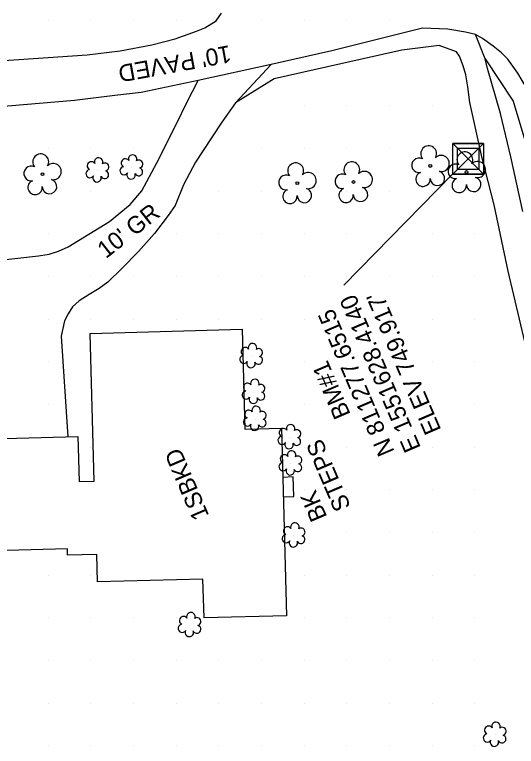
# Model space of a CAD drawing. Extents: x 1548934 to 1561348, y 809680 to 824075.
# Drawn here: x 1551522.1 to 1551639.7, y 811139.9 to 811311.4 of the extents above; entities that cross this region are included whole.
import ezdxf

# ---------------------------------------------------------------- set-up
doc = ezdxf.new("R2010")
doc.units = 0
for name, color, linetype in [('CTL Vertical Benchmark CELL', 7, 'Continuous'), ('CTL Vertical Benchmark Leader', 7, 'Continuous'), ('CTL Vertical Benchmark Text', 7, 'Continuous'), ('Exist Building', 7, 'Continuous'), ('Exist Building Foundations Text', 7, 'Continuous'), ('Exist DTM QL2 LIDAR Elevation Point', 7, 'Continuous'), ('Exist Other Culture Area Outline', 7, 'Continuous'), ('Exist Other Culture Area Outline Text', 7, 'Continuous'), ('Exist Roads EOP Other Text', 7, 'Continuous'), ('Exist Roads Soil', 7, 'Continuous'), ('Exist Roads Soil Text', 7, 'Continuous'), ('Exist Vegetation Shrub CELL', 7, 'Continuous'), ('Exist Vegetation Tree CELL', 7, 'Continuous'), ('P_NCDOT_Horizontal_Alignment_Curve_and_Spiral_Data', 7, 'Continuous'), ('P_RDY_Paved_Shoulder', 7, 'Continuous'), ('PH Exist DTM Breakline', 7, 'Continuous')]:
    doc.layers.add(name, color=color, linetype=linetype)

msp = doc.modelspace()

# ---------------------------------------------------------------- linework, layer by layer
at = {"layer": 'CTL Vertical Benchmark CELL'}
msp.add_line((1551628.41, 811277.65), (1551628.41, 811277.65), dxfattribs=at)
msp.add_lwpolyline([(1551624.81, 811281.24), (1551632, 811281.24), (1551632, 811274.05), (1551624.81, 811274.05)], close=True, dxfattribs=at)
for points in [[(1551632, 811281.24), (1551624.81, 811274.05), (1551628.41, 811277.65), (1551632, 811274.05), (1551624.81, 811281.24)], [(1551628.41, 811277.65), (1551632, 811281.24), (1551624.81, 811281.24), (1551628.41, 811277.65)], [(1551628.41, 811277.65), (1551624.81, 811274.05), (1551632, 811274.05), (1551628.41, 811277.65)]]:
    msp.add_lwpolyline(points, dxfattribs=at)
at = {"layer": 'CTL Vertical Benchmark Leader'}
msp.add_line((1551624.73, 811274.07), (1551599.31, 811248), dxfattribs=at)
at = {"layer": 'Exist Building'}
msp.add_lwpolyline([(1551508.86, 811185.48), (1551508.14, 811211.73), (1551536.94, 811212.53), (1551537.23, 811201.94), (1551540.77, 811202.04), (1551539.81, 811236.69), (1551575.46, 811237.68), (1551576.1, 811214.25), (1551584.65, 811214.49), (1551585.86, 811170.51), (1551566.52, 811169.98), (1551566.27, 811179.1), (1551541.56, 811178.42), (1551541.38, 811184.88), (1551534.56, 811184.7), (1551534.52, 811186.18)], close=True, dxfattribs=at)
at = {"layer": 'Exist DTM QL2 LIDAR Elevation Point'}
for p, q in [((1551529.98, 811310.04), (1551529.98, 811310.04)), ((1551539.98, 811310.04), (1551539.98, 811310.04)), ((1551549.98, 811310.04), (1551549.98, 811310.04)), ((1551559.98, 811310.04), (1551559.98, 811310.04)), ((1551579.99, 811310.04), (1551579.99, 811310.04)), ((1551589.99, 811310.04), (1551589.99, 811310.04)), ((1551599.99, 811310.04), (1551599.99, 811310.04)), ((1551609.99, 811310.04), (1551609.99, 811310.04)), ((1551549.98, 811300.03), (1551549.98, 811300.03)), ((1551559.98, 811300.03), (1551559.98, 811300.03)), ((1551589.99, 811290.03), (1551589.99, 811290.03)), ((1551599.99, 811290.03), (1551599.99, 811290.03)), ((1551609.99, 811290.03), (1551609.99, 811290.03)), ((1551619.99, 811290.03), (1551619.99, 811290.03)), ((1551529.98, 811280.03), (1551529.98, 811280.03)), ((1551539.98, 811280.03), (1551539.98, 811280.03)), ((1551549.98, 811280.03), (1551549.98, 811280.03)), ((1551579.99, 811280.03), (1551579.99, 811280.03)), ((1551589.99, 811280.03), (1551589.99, 811280.03)), ((1551599.99, 811280.03), (1551599.99, 811280.03)), ((1551609.99, 811280.03), (1551609.99, 811280.03)), ((1551619.99, 811280.03), (1551619.99, 811280.03)), ((1551529.98, 811270.03), (1551529.98, 811270.03)), ((1551539.98, 811270.03), (1551539.98, 811270.03)), ((1551569.98, 811270.03), (1551569.98, 811270.03)), ((1551579.99, 811270.03), (1551579.99, 811270.03)), ((1551589.99, 811270.03), (1551589.99, 811270.03)), ((1551599.99, 811270.03), (1551599.99, 811270.03)), ((1551609.99, 811270.03), (1551609.99, 811270.03)), ((1551619.99, 811270.03), (1551619.99, 811270.03)), ((1551529.98, 811260.03), (1551529.98, 811260.03)), ((1551549.98, 811260.03), (1551549.98, 811260.03)), ((1551559.98, 811260.03), (1551559.98, 811260.03)), ((1551569.98, 811260.03), (1551569.98, 811260.03)), ((1551579.99, 811260.03), (1551579.99, 811260.03)), ((1551589.99, 811260.03), (1551589.99, 811260.03)), ((1551599.99, 811260.03), (1551599.99, 811260.03)), ((1551609.99, 811260.03), (1551609.99, 811260.03)), ((1551619.99, 811260.03), (1551619.99, 811260.03)), ((1551629.99, 811260.03), (1551629.99, 811260.03)), ((1551529.98, 811250.03), (1551529.98, 811250.03)), ((1551539.98, 811250.03), (1551539.98, 811250.03)), ((1551549.98, 811250.03), (1551549.98, 811250.03)), ((1551559.98, 811250.03), (1551559.98, 811250.03)), ((1551569.98, 811250.03), (1551569.98, 811250.03)), ((1551579.99, 811250.03), (1551579.99, 811250.03)), ((1551589.99, 811250.03), (1551589.99, 811250.03)), ((1551599.99, 811250.03), (1551599.99, 811250.03)), ((1551609.99, 811250.03), (1551609.99, 811250.03)), ((1551619.99, 811250.03), (1551619.99, 811250.03)), ((1551629.99, 811250.03), (1551629.99, 811250.03)), ((1551529.98, 811240.03), (1551529.98, 811240.03)), ((1551539.98, 811240.03), (1551539.98, 811240.03)), ((1551549.98, 811240.03), (1551549.98, 811240.03)), ((1551559.98, 811240.03), (1551559.98, 811240.03)), ((1551569.98, 811240.03), (1551569.98, 811240.03)), ((1551579.99, 811240.03), (1551579.99, 811240.03)), ((1551589.99, 811240.03), (1551589.99, 811240.03)), ((1551599.99, 811240.03), (1551599.99, 811240.03)), ((1551609.99, 811240.03), (1551609.99, 811240.03)), ((1551619.99, 811240.03), (1551619.99, 811240.03)), ((1551629.99, 811240.03), (1551629.99, 811240.03)), ((1551529.98, 811230.03), (1551529.98, 811230.03)), ((1551579.99, 811230.03), (1551579.99, 811230.03)), ((1551589.99, 811230.03), (1551589.99, 811230.03)), ((1551599.99, 811230.03), (1551599.99, 811230.03)), ((1551609.99, 811230.03), (1551609.99, 811230.03)), ((1551619.99, 811230.03), (1551619.99, 811230.03)), ((1551629.99, 811230.03), (1551629.99, 811230.03)), ((1551529.98, 811220.03), (1551529.98, 811220.03)), ((1551539.98, 811220.03), (1551539.98, 811220.03)), ((1551579.99, 811220.03), (1551579.99, 811220.03)), ((1551589.99, 811220.03), (1551589.99, 811220.03)), ((1551599.99, 811220.03), (1551599.99, 811220.03)), ((1551609.99, 811220.03), (1551609.99, 811220.03)), ((1551619.99, 811220.03), (1551619.99, 811220.03)), ((1551629.99, 811220.03), (1551629.99, 811220.03)), ((1551539.98, 811210.03), (1551539.98, 811210.03)), ((1551589.99, 811210.03), (1551589.99, 811210.03)), ((1551599.99, 811210.03), (1551599.99, 811210.03)), ((1551609.99, 811210.03), (1551609.99, 811210.03)), ((1551619.99, 811210.03), (1551619.99, 811210.03)), ((1551629.99, 811210.03), (1551629.99, 811210.03)), ((1551589.99, 811200.03), (1551589.99, 811200.03)), ((1551599.99, 811200.03), (1551599.99, 811200.03)), ((1551609.99, 811200.03), (1551609.99, 811200.03)), ((1551619.99, 811200.03), (1551619.99, 811200.03)), ((1551629.99, 811200.03), (1551629.99, 811200.03)), ((1551589.99, 811190.03), (1551589.99, 811190.03)), ((1551599.99, 811190.03), (1551599.99, 811190.03)), ((1551609.99, 811190.03), (1551609.99, 811190.03)), ((1551619.99, 811190.03), (1551619.99, 811190.03)), ((1551629.99, 811190.03), (1551629.99, 811190.03)), ((1551529.98, 811180.03), (1551529.98, 811180.03)), ((1551539.98, 811180.03), (1551539.98, 811180.03)), ((1551589.99, 811180.03), (1551589.99, 811180.03)), ((1551599.99, 811180.03), (1551599.99, 811180.03)), ((1551609.99, 811180.03), (1551609.99, 811180.03)), ((1551619.99, 811180.03), (1551619.99, 811180.03)), ((1551629.99, 811180.03), (1551629.99, 811180.03)), ((1551529.98, 811170.02), (1551529.98, 811170.02)), ((1551539.98, 811170.02), (1551539.98, 811170.02)), ((1551549.98, 811170.02), (1551549.98, 811170.02)), ((1551559.98, 811170.02), (1551559.98, 811170.02)), ((1551569.98, 811170.02), (1551569.98, 811170.02)), ((1551579.99, 811170.02), (1551579.99, 811170.02)), ((1551589.99, 811170.02), (1551589.99, 811170.02)), ((1551599.99, 811170.02), (1551599.99, 811170.02)), ((1551609.99, 811170.02), (1551609.99, 811170.02)), ((1551619.99, 811170.02), (1551619.99, 811170.02)), ((1551629.99, 811170.02), (1551629.99, 811170.02)), ((1551529.98, 811160.02), (1551529.98, 811160.02)), ((1551539.98, 811160.02), (1551539.98, 811160.02)), ((1551549.98, 811160.02), (1551549.98, 811160.02)), ((1551559.98, 811160.02), (1551559.98, 811160.02)), ((1551569.98, 811160.02), (1551569.98, 811160.02)), ((1551579.99, 811160.02), (1551579.99, 811160.02)), ((1551589.99, 811160.02), (1551589.99, 811160.02)), ((1551599.99, 811160.02), (1551599.99, 811160.02)), ((1551609.99, 811160.02), (1551609.99, 811160.02)), ((1551619.99, 811160.02), (1551619.99, 811160.02)), ((1551629.99, 811160.02), (1551629.99, 811160.02)), ((1551529.98, 811150.02), (1551529.98, 811150.02)), ((1551539.98, 811150.02), (1551539.98, 811150.02)), ((1551549.98, 811150.02), (1551549.98, 811150.02)), ((1551559.98, 811150.02), (1551559.98, 811150.02)), ((1551569.98, 811150.02), (1551569.98, 811150.02)), ((1551579.99, 811150.02), (1551579.99, 811150.02)), ((1551589.99, 811150.02), (1551589.99, 811150.02)), ((1551599.99, 811150.02), (1551599.99, 811150.02)), ((1551609.99, 811150.02), (1551609.99, 811150.02)), ((1551619.99, 811150.02), (1551619.99, 811150.02)), ((1551629.99, 811150.02), (1551629.99, 811150.02)), ((1551529.98, 811140.02), (1551529.98, 811140.02)), ((1551539.98, 811140.02), (1551539.98, 811140.02)), ((1551549.98, 811140.02), (1551549.98, 811140.02)), ((1551559.98, 811140.02), (1551559.98, 811140.02)), ((1551569.98, 811140.02), (1551569.98, 811140.02)), ((1551579.99, 811140.02), (1551579.99, 811140.02)), ((1551589.99, 811140.02), (1551589.99, 811140.02)), ((1551599.99, 811140.02), (1551599.99, 811140.02)), ((1551609.99, 811140.02), (1551609.99, 811140.02)), ((1551619.99, 811140.02), (1551619.99, 811140.02)), ((1551629.99, 811140.02), (1551629.99, 811140.02))]:
    msp.add_line(p, q, dxfattribs=at)
at = {"layer": 'Exist Other Culture Area Outline'}
msp.add_lwpolyline([(1551585.1, 811198.36), (1551587.59, 811198.49), (1551587.42, 811203.09), (1551584.97, 811202.94)], dxfattribs=at)
at = {"layer": 'Exist Roads Soil'}
for points in [[(1551582.23, 811299.78), (1551573.9, 811290.78), (1551570.66, 811286.22), (1551568.24, 811282.57), (1551564.56, 811276.84), (1551561.68, 811271.56), (1551559.72, 811266.72), (1551558.1, 811264.35), (1551554.91, 811260.15), (1551551.16, 811255.93), (1551547.27, 811251.95), (1551544.02, 811248.74), (1551541.99, 811247.26), (1551539.6, 811245.82), (1551537.3, 811244.3), (1551535.74, 811242.91), (1551534.72, 811241.27), (1551533.85, 811239.67), (1551533.06, 811236.07), (1551534.62, 811212.46)], [(1551506.85, 811252.56), (1551527.73, 811254.91), (1551530.21, 811255.26), (1551532.4, 811255.95), (1551534.69, 811257.02), (1551544.36, 811262.92), (1551549.21, 811266.9), (1551551.94, 811270.15), (1551555.47, 811276.67), (1551560.05, 811285.86), (1551562.46, 811290.87), (1551565.18, 811295.98)]]:
    msp.add_lwpolyline(points, dxfattribs=at)
at = {"layer": 'Exist Vegetation Shrub CELL'}
for p, q in [((1551541.6, 811274.85), (1551541.6, 811274.85)), ((1551549.57, 811275.53), (1551549.57, 811275.53)), ((1551577.65, 811231.32), (1551577.65, 811231.32)), ((1551578.2, 811222.93), (1551578.2, 811222.93)), ((1551578.5, 811216.61), (1551578.5, 811216.61)), ((1551586.59, 811212.3), (1551586.59, 811212.3)), ((1551586.83, 811206.15), (1551586.83, 811206.15)), ((1551587.58, 811189.27), (1551587.58, 811189.27)), ((1551563.21, 811168.25), (1551563.21, 811168.25)), ((1551634.7, 811142.53), (1551634.7, 811142.53))]:
    msp.add_line(p, q, dxfattribs=at)
for centre, radius, start, end in [((1551541.83, 811276.89), 0.99, 334.8391, 200.4717), ((1551548.08, 811276.66), 0.968, 35.8908, 245.4216), ((1551549.8, 811277.57), 0.99, 334.8391, 200.4717), ((1551540.12, 811275.98), 0.968, 35.8908, 245.4216), ((1551543.27, 811275.72), 0.929, 284.4567, 126.0861), ((1551547.77, 811274.83), 0.955, 95.1099, 327.9534), ((1551551.24, 811276.4), 0.929, 284.4567, 126.0861), ((1551539.8, 811274.15), 0.955, 95.1099, 327.9534), ((1551543.24, 811273.92), 0.937, 204.9913, 73.4601), ((1551549.44, 811273.85), 0.984, 151.2797, 21.387), ((1551551.2, 811274.6), 0.937, 204.9913, 73.4601), ((1551541.47, 811273.17), 0.984, 151.2797, 21.387), ((1551576.17, 811232.44), 0.968, 35.8908, 245.4216), ((1551577.88, 811233.36), 0.99, 334.8391, 200.4717), ((1551579.33, 811232.19), 0.929, 284.4567, 126.0861), ((1551575.85, 811230.61), 0.955, 95.1099, 327.9534), ((1551579.29, 811230.39), 0.937, 204.9913, 73.4601), ((1551577.53, 811229.63), 0.984, 151.2797, 21.387), ((1551578.43, 811224.97), 0.99, 334.8391, 200.4717), ((1551576.71, 811224.06), 0.968, 35.8908, 245.4216), ((1551579.87, 811223.8), 0.929, 284.4567, 126.0861), ((1551576.4, 811222.23), 0.955, 95.1099, 327.9534), ((1551579.83, 811222), 0.937, 204.9913, 73.4601), ((1551578.07, 811221.25), 0.984, 151.2797, 21.387), ((1551578.73, 811218.65), 0.99, 334.8391, 200.4717), ((1551577.02, 811217.74), 0.968, 35.8908, 245.4216), ((1551580.17, 811217.48), 0.929, 284.4567, 126.0861), ((1551576.7, 811215.91), 0.955, 95.1099, 327.9534), ((1551580.14, 811215.68), 0.937, 204.9913, 73.4601), ((1551578.37, 811214.93), 0.984, 151.2797, 21.387), ((1551585.1, 811213.43), 0.968, 35.8908, 245.4216), ((1551586.82, 811214.34), 0.99, 334.8391, 200.4717), ((1551588.26, 811213.17), 0.929, 284.4567, 126.0861), ((1551584.79, 811211.6), 0.955, 95.1099, 327.9534), ((1551588.22, 811211.37), 0.937, 204.9913, 73.4601), ((1551586.46, 811210.62), 0.984, 151.2797, 21.387), ((1551587.06, 811208.19), 0.99, 334.8391, 200.4717), ((1551585.35, 811207.27), 0.968, 35.8908, 245.4216), ((1551588.5, 811207.01), 0.929, 284.4567, 126.0861), ((1551585.03, 811205.44), 0.955, 95.1099, 327.9534), ((1551588.47, 811205.22), 0.937, 204.9913, 73.4601), ((1551586.7, 811204.46), 0.984, 151.2797, 21.387), ((1551587.81, 811191.31), 0.99, 334.8391, 200.4717), ((1551586.1, 811190.39), 0.968, 35.8908, 245.4216), ((1551589.26, 811190.13), 0.929, 284.4567, 126.0861), ((1551585.78, 811188.56), 0.955, 95.1099, 327.9534), ((1551589.22, 811188.34), 0.937, 204.9913, 73.4601), ((1551587.46, 811187.58), 0.984, 151.2797, 21.387), ((1551563.44, 811170.29), 0.99, 334.8391, 200.4717), ((1551561.72, 811169.38), 0.968, 35.8908, 245.4216), ((1551564.88, 811169.12), 0.929, 284.4567, 126.0861), ((1551561.41, 811167.55), 0.955, 95.1099, 327.9534), ((1551564.84, 811167.32), 0.937, 204.9913, 73.4601), ((1551563.08, 811166.57), 0.984, 151.2797, 21.387), ((1551634.93, 811144.57), 0.99, 334.8391, 200.4717), ((1551633.21, 811143.66), 0.968, 35.8908, 245.4216), ((1551636.37, 811143.4), 0.929, 284.4567, 126.0861), ((1551632.9, 811141.83), 0.955, 95.1099, 327.9534), ((1551636.33, 811141.6), 0.937, 204.9913, 73.4601), ((1551634.57, 811140.85), 0.984, 151.2797, 21.387)]:
    msp.add_arc(centre, radius, start, end, dxfattribs=at)
at = {"layer": 'Exist Vegetation Tree CELL'}
for p, q in [((1551619.54, 811275.96), (1551619.54, 811275.96)), ((1551528.65, 811274.04), (1551528.65, 811274.04)), ((1551628.02, 811274.53), (1551628.02, 811274.53)), ((1551588.38, 811271.94), (1551588.38, 811271.94)), ((1551601.52, 811272.2), (1551601.52, 811272.2))]:
    msp.add_line(p, q, dxfattribs=at)
for centre in [(1551619.54, 811275.96), (1551528.65, 811274.04), (1551628.02, 811274.53), (1551588.38, 811271.94), (1551601.52, 811272.2)]:
    msp.add_circle(centre, 0.326, dxfattribs=at)
for centre, radius, start, end in [((1551619.16, 811278.83), 1.86, 330.1651, 219.7134), ((1551627.64, 811277.4), 1.86, 330.1651, 219.7134), ((1551528.26, 811276.91), 1.86, 330.1651, 219.7134), ((1551616.94, 811276.11), 1.73, 62.6636, 279.3457), ((1551622.09, 811276.54), 1.9, 257.1011, 134.1999), ((1551526.04, 811274.19), 1.73, 62.6636, 279.3457), ((1551531.19, 811274.63), 1.9, 257.1011, 134.1999), ((1551587.99, 811274.81), 1.86, 330.1651, 219.7134), ((1551601.14, 811275.07), 1.86, 330.1651, 219.7134), ((1551625.42, 811274.69), 1.73, 62.6636, 279.3457), ((1551630.57, 811275.12), 1.9, 257.1011, 134.1999), ((1551590.92, 811272.53), 1.9, 257.1011, 134.1999), ((1551598.92, 811272.35), 1.73, 62.6636, 279.3457), ((1551604.07, 811272.79), 1.9, 257.1011, 134.1999), ((1551617.84, 811272.84), 1.69, 111.5671, 6.231), ((1551621.22, 811273.06), 1.7, 181.2822, 74.56), ((1551526.94, 811270.92), 1.69, 111.5671, 6.231), ((1551530.32, 811271.14), 1.7, 181.2822, 74.56), ((1551585.77, 811272.09), 1.73, 62.6636, 279.3457), ((1551626.32, 811271.41), 1.69, 111.5671, 6.231), ((1551629.69, 811271.63), 1.7, 181.2822, 74.56), ((1551590.05, 811269.04), 1.7, 181.2822, 74.56), ((1551599.82, 811269.08), 1.69, 111.5671, 6.231), ((1551603.19, 811269.3), 1.7, 181.2822, 74.56), ((1551586.67, 811268.82), 1.69, 111.5671, 6.231)]:
    msp.add_arc(centre, radius, start, end, dxfattribs=at)
at = {"layer": 'P_NCDOT_Horizontal_Alignment_Curve_and_Spiral_Data'}
msp.add_line((1551628.41, 811277.65), (1551628.41, 811277.65), dxfattribs=at)
msp.add_lwpolyline([(1551625.92, 811275.16), (1551625.92, 811280.15), (1551630.91, 811280.15), (1551630.91, 811275.16), (1551625.92, 811275.16)], dxfattribs=at)
at = {"layer": 'P_RDY_Paved_Shoulder'}
for points in [[(1551431.6, 811298.8), (1551465.83, 811299.12), (1551481.97, 811299.33), (1551496.88, 811299.64), (1551510.18, 811300.07), (1551523.1, 811300.94), (1551539.11, 811302.01), (1551546.9, 811302.99), (1551554.28, 811304.39), (1551559.72, 811305.8), (1551564.78, 811307.53), (1551566.71, 811308.31), (1551569.35, 811310), (1551570.61, 811311.79)], [(1551646.82, 811285.2), (1551642.05, 811294.29), (1551640.08, 811297.74), (1551637.72, 811301), (1551636.21, 811302.45), (1551634.3, 811304.06), (1551631.77, 811305.85), (1551630.16, 811306.76), (1551627.75, 811307.35), (1551623.68, 811308.05), (1551617.73, 811308.27), (1551596.5, 811302.97), (1551582.23, 811299.78), (1551565.18, 811295.98), (1551551.83, 811293.21), (1551545.59, 811292.49), (1551536.15, 811291.34), (1551516.8, 811289.63), (1551498.66, 811288.84), (1551485.69, 811288.46), (1551472.69, 811288.31), (1551452.39, 811288.24), (1551432.36, 811287.99)]]:
    msp.add_lwpolyline(points, dxfattribs=at)
at = {"layer": 'PH Exist DTM Breakline'}
for points in [[(1551641.25, 811265.31), (1551638.41, 811278.13), (1551635.99, 811288.27), (1551632.94, 811298.84), (1551632.4, 811301.04), (1551630.16, 811306.76)], [(1551641.78, 811234.4), (1551637.75, 811251.31), (1551634.53, 811266.88), (1551631.7, 811277.8), (1551628.8, 811290.8), (1551628.3, 811294.5), (1551627.84, 811297.3), (1551627.25, 811299.42), (1551626.39, 811301.73), (1551625.69, 811302.75), (1551621.61, 811304.17), (1551612.83, 811303.13), (1551598.58, 811299.94), (1551582.99, 811296.36), (1551573.9, 811290.78)], [(1551632.4, 811301.04), (1551638.94, 811291.18), (1551643.98, 811274.41)]]:
    msp.add_lwpolyline(points, dxfattribs=at)

# ---------------------------------------------------------------- texts
at = {"layer": 'CTL Vertical Benchmark Text'}
for s, p in [('E 1551628.4140', (1551617.39, 811209.89)), ("ELEV 749.917'", (1551622.16, 811214.07)), ('N 811277.6515', (1551611.22, 811208.98)), ('BM#1', (1551600.93, 811217.7))]:
    msp.add_text(s, height=4.02, rotation=113.1736, dxfattribs=at).set_placement(p)
at = {"layer": 'Exist Building Foundations Text'}
msp.add_text('1SBKD', height=4.02, rotation=113.1736, dxfattribs=at).set_placement((1551567.78, 811193.96))
at = {"layer": 'Exist Other Culture Area Outline Text'}
for s, p in [('STEPS', (1551600.97, 811196.04)), ('BK', (1551595.43, 811193.66))]:
    msp.add_text(s, height=4.02, rotation=113.1736, dxfattribs=at).set_placement(p)
at = {"layer": 'Exist Roads EOP Other Text'}
msp.add_text("10' PAVED", height=4.02, rotation=190.4024, dxfattribs=at).set_placement((1551572.45, 811304.29))
at = {"layer": 'Exist Roads Soil Text'}
msp.add_text("10' GR", height=4.02, rotation=38.1364, dxfattribs=at).set_placement((1551543.53, 811254.1))

doc.saveas('drawing.dxf')
